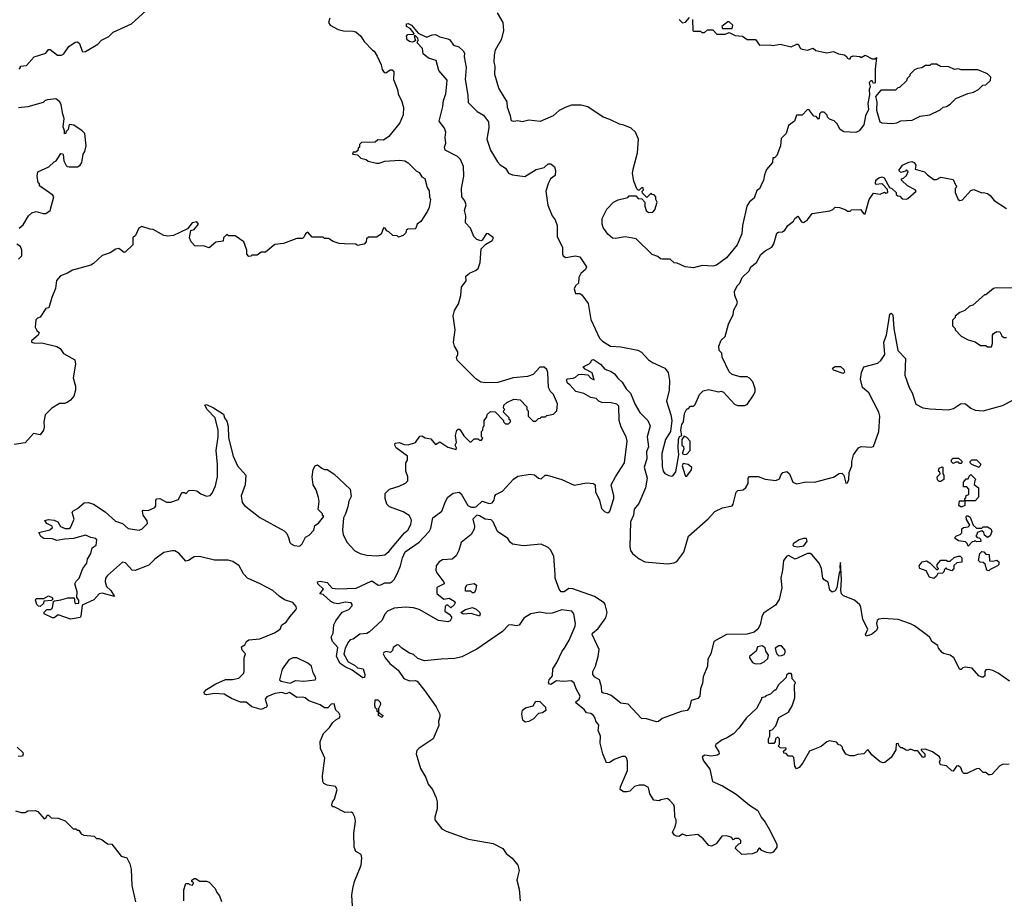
# Model space of a CAD drawing. Extents: x 2210602 to 2357277, y 510288 to 673808.
# Tile 378 of 464: x 2276195 to 2283369, y 654063 to 660464. Entities that reach past the tile are written whole.
import ezdxf

# ---------------------------------------------------------------- set-up
doc = ezdxf.new("R2010")
doc.units = 0

msp = doc.modelspace()

# ---------------------------------------------------------------- linework, layer by layer
at = {"layer": '0CON05XD'}
for points in [[(2276190, 660105), (2276200, 660115), (2276200, 660125), (2276245, 660130), (2276300, 660195), (2276385, 660220), (2276405, 660246.7), (2276416.1, 660246.1), (2276470, 660205), (2276500, 660205), (2276517.5, 660215), (2276552, 660268), (2276599.3, 660300.7), (2276615, 660303.3), (2276630.7, 660290.7), (2276650, 660235), (2276655, 660230), (2276675, 660232.5), (2276763, 660287), (2276790, 660315), (2276845, 660342.5), (2276875, 660372.5), (2277010, 660435), (2277115, 660530)], [(2281097.5, 660465), (2281100, 660385), (2281105, 660380), (2281155, 660380), (2281165, 660370), (2281185, 660370), (2281205, 660390), (2281245, 660390), (2281275, 660360), (2281335, 660360), (2281365, 660370), (2281408.3, 660348.3), (2281460, 660345), (2281495, 660320), (2281555, 660320), (2281585, 660280), (2281655, 660282.5), (2281685, 660277.5), (2281735, 660286.2), (2281815, 660266.2), (2281857.3, 660287.3), (2281866.7, 660285), (2281883.3, 660255), (2281895, 660248.8), (2281935, 660243.3), (2281975, 660257.5), (2281995, 660240), (2282039.3, 660229.3), (2282075, 660222), (2282125, 660232.5), (2282160, 660215), (2282205, 660207.5), (2282220, 660195), (2282223.6, 660183.6), (2282235, 660180), (2282245, 660180), (2282250, 660195), (2282268.3, 660201.7), (2282315, 660197.5), (2282325, 660190), (2282355, 660206.7), (2282405, 660180), (2282425, 660180), (2282438.3, 660188.3), (2282427.5, 660105), (2282427.5, 660005), (2282415, 660000), (2282405, 660020), (2282395, 660020), (2282383.6, 660006.4), (2282390, 659975), (2282383.3, 659955), (2282387, 659917), (2282374.2, 659855), (2282379.5, 659810.5), (2282357.5, 659765), (2282345, 659697.5), (2282310, 659655), (2282287, 659643), (2282198.3, 659648.3), (2282173.6, 659663.6), (2282150, 659705), (2282128.3, 659728.3), (2282095, 659740), (2282080, 659755), (2282078.3, 659768.3), (2282055, 659790), (2282035, 659790), (2282021.7, 659778.3), (2282020, 659745), (2282015, 659740), (2281998.3, 659758.3), (2281981.7, 659761.7), (2281945, 659810), (2281931.7, 659808.3), (2281895, 659770), (2281855, 659770), (2281840, 659725), (2281797, 659693), (2281780, 659635), (2281741.7, 659598.3), (2281736.7, 659545), (2281710, 659475), (2281695, 659457.5), (2281681.7, 659458.3), (2281680, 659425), (2281636.6, 659373.4), (2281620.8, 659335), (2281614.2, 659295), (2281593.6, 659253.6), (2281585, 659232.5), (2281565, 659220), (2281545, 659163.3), (2281512.9, 659137.1), (2281493.1, 659106.9), (2281460, 658965), (2281455.8, 658905), (2281422, 658825), (2281391.2, 658785), (2281345, 658730), (2281272.5, 658675), (2281245, 658669.2), (2281166.1, 658673.9), (2281105, 658657.5), (2281043.6, 658663.6), (2280985, 658690), (2280963, 658693), (2280935, 658720), (2280875, 658720), (2280863, 658723), (2280845, 658740), (2280803, 658753), (2280687, 658867), (2280605, 658882.5), (2280535, 658870), (2280513, 658873), (2280480.7, 658900.7), (2280445, 658950), (2280437.5, 658975), (2280437.5, 659015), (2280472.5, 659085), (2280520, 659135), (2280555, 659152.5), (2280625, 659170), (2280635, 659180), (2280685, 659180), (2280701.7, 659161.7), (2280728.3, 659158.3), (2280750, 659135), (2280750, 659105), (2280760, 659075), (2280775, 659060), (2280808.3, 659061.7), (2280821.7, 659078.3), (2280840, 659135), (2280830, 659155), (2280830, 659175), (2280818.3, 659188.3), (2280801.7, 659191.7), (2280795, 659200), (2280765, 659170), (2280731.7, 659201.7), (2280730, 659215), (2280740, 659225), (2280738.3, 659238.3), (2280725, 659240), (2280708.3, 659221.7), (2280701.7, 659221.7), (2280691.7, 659231.7), (2280668.3, 659288.3), (2280660, 659345), (2280663.3, 659375), (2280696.7, 659495), (2280703, 659593), (2280682.5, 659645), (2280650, 659675), (2280597, 659697), (2280565, 659702.5), (2280495, 659737.5), (2280445, 659753.3), (2280335, 659830), (2280285, 659842.5), (2280215, 659842.5), (2280170, 659825), (2280126.4, 659803.6), (2280082.5, 659765), (2279986.4, 659723.6), (2279905, 659733.3), (2279855, 659720), (2279825, 659727.5), (2279795, 659722.5), (2279777, 659727), (2279771.2, 659765), (2279748.6, 659825), (2279747.1, 659865), (2279686.7, 659965), (2279657.5, 660065), (2279660, 660125), (2279652.5, 660155), (2279653.6, 660206.4), (2279662.5, 660245), (2279707.5, 660325), (2279723.3, 660385), (2279717.5, 660445), (2279676.7, 660515)], [(2281000, 660465), (2281025, 660442.5), (2281045, 660447.5), (2281075, 660480)], [(2278477, 655343), (2278497, 655363), (2278525, 655377.5), (2278529.2, 655395), (2278521.2, 655415), (2278498.8, 655435), (2278485, 655480), (2278465, 655477.5), (2278440, 655450), (2278415, 655450), (2278383.6, 655473.6), (2278301.7, 655501.7), (2278275, 655523.3), (2278255, 655528.8), (2278215, 655526.2), (2278161.7, 655561.7), (2278135, 655552.5), (2278105, 655562.5), (2278053.6, 655556.4), (2277995, 655531.2), (2277984, 655515), (2277996.7, 655465), (2277993.9, 655456.1), (2277955, 655440), (2277885, 655457.5), (2277845, 655492.5), (2277803, 655493), (2277738.3, 655518.3), (2277685, 655550), (2277615, 655556.2), (2277555, 655546.7), (2277541.7, 655551.7), (2277540, 655565), (2277556.7, 655585), (2277623, 655627), (2277695, 655657.5), (2277745, 655657.5), (2277791.7, 655668.3), (2277825, 655700), (2277830, 655715), (2277830, 655815), (2277840, 655845), (2277815, 655870), (2277810, 655895), (2277835, 655910), (2277847.5, 655935), (2277865, 655946.2), (2277945, 655954), (2278052.5, 655997.5), (2278093.3, 656025), (2278103.6, 656056.4), (2278137.5, 656075), (2278163.3, 656115), (2278207.5, 656165), (2278212.5, 656175), (2278208.3, 656188.3), (2278185, 656217.5), (2278125, 656237.5), (2278084.2, 656264.2), (2278038.8, 656305), (2277946.7, 656355), (2277855, 656395.8), (2277826.4, 656426.4), (2277795, 656486.2), (2277748.3, 656518.3), (2277714.1, 656525.9), (2277615, 656526.7), (2277505, 656553.3), (2277465, 656550), (2277425, 656523.8), (2277405, 656518.8), (2277356.7, 656575), (2277325.5, 656595.5), (2277305.8, 656595.8), (2277245, 656583.3), (2277178.6, 656535), (2277135, 656490), (2277035, 656452.5), (2277013.8, 656455), (2276965, 656506.7), (2276945, 656511.2), (2276835, 656416.2), (2276820.8, 656395), (2276818.6, 656368.6), (2276826.2, 656335), (2276858.8, 656305), (2276886.7, 656263.3), (2276795, 656286), (2276775, 656281.2), (2276735, 656238), (2276650, 656200), (2276641.2, 656118.8), (2276635, 656110), (2276565, 656096.2), (2276475, 656127.5), (2276445, 656107.5), (2276435, 656107.5), (2276373.3, 656135), (2276373, 656147), (2276391.7, 656168.3), (2276421.7, 656168.3), (2276435, 656180), (2276440, 656225), (2276448.3, 656231.7), (2276495, 656236.7), (2276545, 656252), (2276583.6, 656253.6), (2276591.7, 656251.7), (2276596.1, 656216.1), (2276605, 656211.2), (2276626.1, 656213.9), (2276626, 656235), (2276610, 656255), (2276614.2, 656295), (2276595.8, 656355), (2276605.8, 656375), (2276628, 656395), (2276655.7, 656465), (2276683.1, 656505), (2276689.5, 656535), (2276713.1, 656575), (2276723.8, 656616.2), (2276751.2, 656635), (2276757.5, 656675), (2276750, 656685), (2276713, 656693), (2276675, 656710), (2276586.1, 656683.9), (2276520.7, 656679.3), (2276465, 656671.2), (2276435, 656683.3), (2276370, 656685), (2276348.3, 656698.3), (2276335, 656727.5), (2276415, 656746.7), (2276433.3, 656765), (2276432.5, 656775), (2276393.3, 656795), (2276377.5, 656815), (2276405, 656822), (2276445, 656817.5), (2276472.5, 656805), (2276491.7, 656771.7), (2276525, 656756.7), (2276555, 656756.7), (2276566.2, 656765), (2276592, 656825), (2276576.2, 656875), (2276581.2, 656885), (2276616.8, 656903.2), (2276665, 656944.3), (2276695.9, 656945.9), (2276732.5, 656935), (2276817.9, 656877.9), (2276891.7, 656811.7), (2276945, 656793.8), (2276985, 656756.7), (2277065, 656744.2), (2277086.7, 656755), (2277126.7, 656795), (2277123.6, 656813.6), (2277093.3, 656855), (2277090, 656885), (2277095, 656890), (2277131.7, 656888.3), (2277178.3, 656911.7), (2277187.5, 656922.5), (2277187.5, 656965), (2277195, 656972.5), (2277215, 656976.7), (2277265, 656948.8), (2277295, 656948.8), (2277351.7, 656968.3), (2277375, 657020), (2277395, 657020), (2277405, 657010), (2277426.2, 657033.8), (2277452.9, 657037.1), (2277485, 657032.9), (2277515, 657010), (2277555.9, 656994.1), (2277582.4, 656997.6), (2277596.9, 657015), (2277620.7, 657069.3), (2277636.7, 657135), (2277637.1, 657225), (2277626.9, 657325), (2277640.6, 657425), (2277640, 657475), (2277618, 657565), (2277561.2, 657625), (2277543.3, 657655), (2277555, 657660), (2277606.8, 657636.8), (2277680, 657590), (2277687.5, 657565), (2277705, 657540), (2277713, 657503), (2277717, 657417), (2277750, 657285), (2277782.5, 657215), (2277842.5, 657145), (2277836.7, 657075), (2277808.8, 656995), (2277815.8, 656945.8), (2277833.3, 656925), (2277945, 656836.7), (2278120.7, 656740.7), (2278140.7, 656720.7), (2278153, 656693), (2278163.3, 656655), (2278172.5, 656645), (2278195, 656634), (2278235, 656630), (2278253.8, 656645), (2278276.7, 656695), (2278305, 656710), (2278337.5, 656745), (2278345, 656780), (2278373, 656797), (2278410, 656845), (2278401.7, 656851.7), (2278400, 656865), (2278370, 656895), (2278376.7, 656955), (2278373, 656983), (2278355, 657040), (2278332.5, 657075), (2278326.2, 657135), (2278333.6, 657186.4), (2278347, 657213), (2278365, 657222.5), (2278395, 657197.5), (2278415, 657187.5), (2278435, 657186.2), (2278483.3, 657155), (2278603.6, 657043.6), (2278609.3, 656990.7), (2278593, 656957), (2278586.7, 656915), (2278568.8, 656865), (2278553.3, 656835), (2278547.5, 656745), (2278552.4, 656712.4), (2278580, 656655), (2278636.7, 656595), (2278675, 656576.2), (2278724.3, 656564.3), (2278795, 656557.5), (2278855, 656566.7), (2278885, 656590), (2278997.5, 656725), (2279023.3, 656745), (2279043.9, 656786.1), (2279050, 656815), (2279043.3, 656835), (2279031.7, 656851.7), (2278989.5, 656879.5), (2278890, 656915), (2278870, 656935), (2278857.5, 656975), (2278858.3, 657011.7), (2278890, 657045), (2278960, 657065), (2279005, 657087.5), (2279022.5, 657105), (2279022.5, 657135), (2279007.5, 657175), (2279007.5, 657235), (2279020, 657255), (2279020, 657285), (2278936.7, 657345), (2278927.5, 657365), (2278930.7, 657379.3), (2278963, 657383), (2278995, 657368.8), (2279025, 657366.7), (2279077.5, 657385), (2279110.7, 657429.3), (2279125, 657432.5), (2279148.3, 657418.3), (2279191.2, 657411.2), (2279225, 657370), (2279255, 657390), (2279315, 657351.2), (2279375, 657332.5), (2279377.5, 657345), (2279367.5, 657365), (2279376.7, 657385), (2279371.2, 657435), (2279380, 657475), (2279395, 657482.5), (2279405, 657477.5), (2279431.7, 657431.7), (2279475, 657390), (2279485, 657390), (2279505, 657410), (2279535, 657410), (2279545, 657400), (2279558.3, 657401.7), (2279570, 657415), (2279560, 657425), (2279560, 657465), (2279570, 657475), (2279571.7, 657498.3), (2279580, 657505), (2279580, 657545), (2279598.3, 657571.7), (2279601.7, 657588.3), (2279625, 657610), (2279658.3, 657608.3), (2279720, 657545), (2279720, 657535), (2279735, 657520), (2279755, 657520), (2279770, 657535), (2279770, 657545), (2279761.7, 657551.7), (2279760, 657565), (2279720, 657605), (2279721.7, 657618.3), (2279730, 657625), (2279720, 657635), (2279723, 657657), (2279743.3, 657676.7), (2279795, 657700), (2279840, 657695), (2279890, 657645), (2279890, 657625), (2279900, 657615), (2279900, 657575), (2279935, 657540), (2279955, 657540), (2279975, 657560), (2279988.3, 657561.7), (2279995, 657570), (2280025, 657570), (2280035, 657580), (2280085, 657590), (2280107.5, 657615), (2280112.5, 657665), (2280083.6, 657733.6), (2280063.3, 657755), (2280048.8, 657785), (2280043.1, 657895), (2280035, 657916), (2280015, 657932.5), (2279985, 657934), (2279935, 657880), (2279895, 657863.8), (2279790, 657855), (2279677.7, 657822.3), (2279585, 657818.8), (2279554.2, 657824.2), (2279517.7, 657847.7), (2279383.3, 657985), (2279376.7, 658005), (2279387.1, 658022.9), (2279387.1, 658045), (2279362, 658085), (2279356, 658115), (2279367.1, 658205), (2279353, 658307), (2279362.5, 658345), (2279392.9, 658395), (2279408.6, 658455), (2279414.1, 658515.9), (2279448.8, 658561.2), (2279446.2, 658595), (2279471.2, 658618.8), (2279515, 658636.7), (2279535, 658652.5), (2279550, 658695), (2279557.5, 658795), (2279590.7, 658829.3), (2279637.5, 658855), (2279647.5, 658875), (2279607.5, 658905), (2279595, 658906.7), (2279565, 658857.5), (2279555, 658853.3), (2279525, 658864), (2279503.8, 658885), (2279478.8, 658945), (2279441.9, 658985), (2279445.5, 659035), (2279435.6, 659075), (2279446.8, 659115), (2279437.3, 659145), (2279416.9, 659175), (2279414.5, 659235), (2279430.5, 659325), (2279428.1, 659395), (2279406.9, 659445), (2279385, 659468.6), (2279294.2, 659515), (2279289.2, 659535), (2279300, 659565), (2279293.8, 659605), (2279298.8, 659645), (2279290, 659675), (2279252, 659725), (2279278.1, 659831.9), (2279282.9, 659875), (2279300.6, 659925), (2279306.5, 659995), (2279308.1, 660025), (2279249.1, 660095), (2279228.3, 660168.3), (2279174.2, 660185), (2279134.4, 660215), (2279128.8, 660255), (2279090, 660295), (2279097.5, 660315), (2279095, 660330), (2279075, 660350), (2279070, 660345), (2279077.5, 660312.5), (2279070, 660305), (2279055, 660301.2), (2279035, 660306), (2279018.3, 660318.3), (2279012, 660345), (2279022.5, 660357.5), (2279065, 660360), (2279070, 660365), (2279040, 660400), (2279014.2, 660414.2), (2279012.5, 660435), (2279025, 660436), (2279050, 660425), (2279097, 660367), (2279155, 660340), (2279165, 660338.8), (2279200, 660355), (2279225, 660355.8), (2279255, 660340), (2279315, 660326.2), (2279327.7, 660317.7), (2279355, 660280), (2279395, 660267.5), (2279425, 660237.5), (2279435, 660220), (2279433.8, 660195), (2279446.7, 660115), (2279439.7, 660029.7), (2279458.9, 659915), (2279461.2, 659861.2), (2279526.7, 659795), (2279575, 659770), (2279609.7, 659719.7), (2279613, 659677), (2279597.5, 659595), (2279624.4, 659515), (2279675, 659428.8), (2279695, 659406.2), (2279733.9, 659383.9), (2279755, 659347.5), (2279785, 659333.8), (2279875, 659321.2), (2279957.6, 659372.4), (2280015, 659388), (2280045, 659413.3), (2280065, 659413.3), (2280092.5, 659392.5), (2280098.8, 659365), (2280095, 659330), (2280062.5, 659305), (2280046.7, 659275), (2280028.8, 659215), (2280043.6, 659113.6), (2280074.3, 659035), (2280095.3, 659005.3), (2280111.2, 658965), (2280110.9, 658885), (2280149.2, 658805), (2280149.2, 658755), (2280155, 658744), (2280175, 658732.9), (2280245, 658742.9), (2280275, 658737.5), (2280323.8, 658665), (2280318, 658645), (2280284.3, 658615.7), (2280268, 658585), (2280266.7, 658545), (2280243.8, 658525), (2280234.3, 658504.3)], [(2278453.3, 660475), (2278443.9, 660443.9), (2278457.5, 660425), (2278515, 660394), (2278555, 660384.2), (2278625, 660381.9), (2278645, 660375.6), (2278679.2, 660345), (2278705.7, 660305.7), (2278765, 660243.3)], [(2281385, 660400), (2281390, 660425), (2281365, 660450), (2281355, 660450), (2281310, 660415), (2281315, 660400), (2281385, 660400)], [(2278765, 660243.3), (2278777.5, 660235), (2278799.5, 660199.5), (2278828, 660135), (2278835, 660102.5), (2278850.7, 660080.7), (2278861.7, 660078.3), (2278895, 660100), (2278908.3, 660098.3), (2278920, 660085), (2278918.3, 660028.3), (2278947.5, 659955), (2278952.5, 659925), (2278979.3, 659869.3), (2278990, 659825), (2278988.3, 659771.7), (2278965, 659712.5), (2278885, 659613.3), (2278845, 659587.5), (2278805, 659590), (2278785, 659572.5), (2278685, 659570), (2278670, 659555), (2278670, 659535), (2278661.7, 659528.3), (2278658.3, 659511.7), (2278645, 659500), (2278625, 659500), (2278620, 659485), (2278655, 659480), (2278680, 659455), (2278720, 659445), (2278733, 659433), (2278795, 659420), (2278815, 659420), (2278855, 659433.3), (2278965, 659440), (2279000, 659435), (2279025, 659422.5), (2279083.6, 659363.6), (2279105, 659350), (2279125, 659320), (2279147, 659307), (2279163, 659243), (2279177, 659217), (2279180, 659175), (2279187.5, 659155), (2279177.5, 659095), (2279165, 659070), (2279116.4, 658993.6), (2279090, 658975), (2279080, 658945), (2279075, 658940), (2279021.7, 658938.3), (2279011.7, 658928.3), (2279008.3, 658911.7), (2278988.3, 658891.7), (2278955, 658880), (2278945, 658890), (2278913, 658893), (2278885, 658920), (2278870, 658925), (2278856.4, 658946.4), (2278845, 658947.5), (2278829.3, 658900.7), (2278795, 658880), (2278735, 658880), (2278721.7, 658868.3), (2278720, 658845), (2278705, 658830), (2278655, 658820), (2278645, 658830), (2278561.7, 658831.7), (2278523, 658833), (2278478.3, 658848.3), (2278445, 658870), (2278415, 658870), (2278405, 658880), (2278325, 658880), (2278295, 658916.7), (2278277.5, 658905), (2278268.3, 658881.7), (2278255, 658870), (2278215, 658870), (2278117, 658833), (2278053, 658827), (2277985, 658770), (2277955, 658770), (2277925, 658750), (2277885, 658750), (2277878.3, 658741.7), (2277865, 658740), (2277850, 658755), (2277850, 658785), (2277827, 658847), (2277765, 658890), (2277715, 658890), (2277705, 658900), (2277680, 658875), (2277678.3, 658851.7), (2277625, 658843.3), (2277575, 658803.3), (2277535, 658816.2), (2277473.9, 658813.9), (2277443.3, 658845), (2277432.5, 658875), (2277441.7, 658928.3), (2277465, 658936.7), (2277496.7, 658975), (2277485, 658992.5), (2277452.5, 658985), (2277418.3, 658941.7), (2277315, 658892.5), (2277275, 658887.5), (2277245, 658892.5), (2277166.4, 658936.4), (2277145, 658937.5), (2277085, 658956.7), (2277063.3, 658945), (2277038.3, 658891.7), (2277020, 658875), (2277020, 658825), (2276965, 658773.3), (2276955, 658767.5), (2276916.4, 658796.4), (2276895, 658793.3), (2276855, 658766.2), (2276795, 658747.5), (2276732.7, 658687.3), (2276712.5, 658675), (2276579.4, 658640.6), (2276543, 658617), (2276491.2, 658598.8), (2276463.8, 658565), (2276456.2, 658505), (2276428.3, 658441.7), (2276407.5, 658365), (2276385, 658360), (2276343, 658297), (2276325, 658290), (2276313, 658277), (2276307.5, 658225), (2276320.7, 658200.7), (2276337.5, 658185), (2276330, 658165), (2276280, 658125), (2276280, 658115), (2276305, 658107.5), (2276355, 658110), (2276465, 658082.5), (2276489.3, 658069.3), (2276515, 658032.5), (2276596.4, 657986.4), (2276602.5, 657955), (2276583.3, 657855), (2276602.5, 657795), (2276602.5, 657765), (2276588.3, 657721.7), (2276565, 657692.5), (2276540, 657675), (2276521.7, 657668.3), (2276485, 657667.5), (2276430, 657635), (2276380, 657585), (2276370, 657535), (2276372.5, 657495), (2276367.5, 657475), (2276345, 657440), (2276295, 657450), (2276235, 657382.5), (2276155, 657370)], [(2282555, 659707.5), (2282585, 659713.3), (2282615, 659727.5), (2282696.4, 659733.6), (2282755, 659762.5), (2282825, 659772.5), (2282901.7, 659808.3), (2282923, 659827), (2282947, 659833), (2282975, 659850), (2283015, 659890), (2283103, 659927), (2283145, 659937.5), (2283180, 659955), (2283213, 659987), (2283235, 659990), (2283268.3, 660021.7), (2283270, 660045), (2283245, 660070), (2283175, 660100), (2283055, 660100), (2283035, 660107.5), (2283005, 660102.5), (2282965, 660120), (2282903, 660123), (2282875, 660140), (2282835, 660140), (2282825, 660130), (2282795, 660130), (2282767, 660113), (2282735, 660110), (2282715, 660100), (2282680, 660065), (2282680, 660055), (2282660, 660035), (2282655, 660020), (2282605, 659970), (2282593, 659967), (2282575, 659950), (2282468.3, 659951.7), (2282430, 659905), (2282440, 659865), (2282438, 659805), (2282460.7, 659720.7), (2282475, 659712.5), (2282555, 659707.5)], [(2276190, 658945), (2276219.3, 658970.7), (2276260, 659035), (2276283, 659057), (2276315, 659067.5), (2276365, 659052.5), (2276385, 659052.5), (2276417.5, 659075), (2276442.5, 659175), (2276436.4, 659186.4), (2276340, 659255), (2276338.3, 659268.3), (2276330, 659275), (2276322.5, 659325), (2276327.5, 659355), (2276407, 659393), (2276445, 659430), (2276460, 659435), (2276495, 659490), (2276508.3, 659488.3), (2276511.7, 659481.7), (2276517.5, 659435), (2276533, 659403), (2276540, 659395), (2276555, 659392), (2276615, 659392.5), (2276636.4, 659403.6), (2276647, 659423), (2276657.5, 659485), (2276670, 659505), (2276680, 659545), (2276670, 659635), (2276650, 659655), (2276590, 659695), (2276555, 659700), (2276547.5, 659665), (2276531.7, 659648.3), (2276530, 659635), (2276521.7, 659631.7), (2276522.5, 659655), (2276511.2, 659685), (2276520, 659745), (2276508.8, 659775), (2276496.7, 659845), (2276487.5, 659865), (2276457, 659887), (2276398.3, 659881.7), (2276380, 659875), (2276365, 659860), (2276255, 659830), (2276185, 659822.5)], [(2280234.3, 658504.3), (2280245, 658470), (2280275, 658470), (2280289.3, 658459.3), (2280335.9, 658395.9), (2280355, 658280), (2280420, 658145), (2280441.7, 658121.7), (2280500, 658085), (2280575, 658081.2), (2280697.9, 658057.9), (2280725, 658041.2), (2280775.9, 657985.9), (2280805, 657966.7), (2280896.1, 657926.1), (2280918.8, 657895), (2280929.2, 657835), (2280926, 657765), (2280906.7, 657685), (2280940, 657585), (2280946.2, 657545), (2280936.2, 657465), (2280899.2, 657405), (2280872.5, 657305), (2280875, 657210), (2280884.2, 657174.2), (2280895, 657157.5), (2280925, 657142.5), (2280945, 657140), (2280955, 657142.5), (2280975, 657170), (2280997.5, 657295), (2280991.2, 657345), (2280993.9, 657406.1), (2281003, 657427), (2281020, 657435), (2281012.5, 657475), (2281020, 657515), (2281030, 657535), (2281037.5, 657595), (2281055, 657630), (2281065, 657630), (2281081.7, 657648.3), (2281105, 657650), (2281115, 657660), (2281147.5, 657735), (2281175, 657760), (2281215, 657770), (2281285, 657752.5), (2281305, 657757.5), (2281321.7, 657751.7), (2281403.6, 657663.6), (2281425, 657652.5), (2281475, 657652.5), (2281495, 657660), (2281541.7, 657728.3), (2281552.5, 657755), (2281552.5, 657775), (2281536.1, 657826.1), (2281513, 657853), (2281495, 657862.5), (2281443, 657863), (2281385, 657880), (2281365, 657900), (2281312.5, 658005), (2281310, 658035), (2281290, 658055), (2281287.5, 658085), (2281305, 658130), (2281333.6, 658156.4), (2281358.8, 658245), (2281392.3, 658317.7), (2281398.3, 658351.7), (2281420.5, 658389.5), (2281423.6, 658406.4), (2281406.2, 658455), (2281403.8, 658485), (2281422.5, 658525), (2281442.5, 658545), (2281457.5, 658585), (2281510, 658635), (2281522.5, 658665), (2281564, 658696), (2281595, 658753.3), (2281625, 658780), (2281675, 658807.5), (2281689.3, 658830.7), (2281711.7, 658908.3), (2281723, 658917), (2281751.7, 658918.3), (2281769.3, 658930.7), (2281792.5, 658965), (2281833, 658997), (2281842.5, 659015), (2281865, 659032.5), (2281890.7, 658990.7), (2281905, 658987.5), (2281933.9, 659006.1), (2281968, 659052), (2282098.1, 659071.9), (2282118.8, 659081.2), (2282135, 659097.5), (2282167, 659097), (2282215, 659080), (2282225, 659070), (2282245, 659070), (2282255, 659080), (2282321.7, 659081.7), (2282345, 659050), (2282355, 659050), (2282384, 659155), (2282415, 659200), (2282465, 659192.5), (2282495, 659207.5), (2282505, 659200), (2282520, 659205), (2282518.3, 659228.3), (2282483, 659263), (2282475, 659267.5), (2282435, 659263.3), (2282429.3, 659269.3), (2282433.3, 659295), (2282455, 659313.3), (2282478.8, 659318.8), (2282493, 659313), (2282531.7, 659241.7), (2282550, 659235), (2282580, 659205), (2282581.7, 659191.7), (2282591.7, 659181.7), (2282608.3, 659178.3), (2282625, 659160), (2282655, 659157.5), (2282665, 659162.5), (2282727.5, 659215), (2282720, 659225), (2282663.9, 659253.9), (2282620, 659295), (2282620, 659305), (2282635, 659310), (2282655, 659330), (2282668.3, 659358.3), (2282655, 659370), (2282648.3, 659361.7), (2282615, 659350), (2282600, 659365), (2282627.5, 659405), (2282672.4, 659427.6), (2282695, 659430.6), (2282711.2, 659425), (2282724, 659405), (2282720, 659375), (2282787, 659357), (2282810, 659335), (2282855, 659300), (2282875, 659300), (2282905, 659317.5), (2282995, 659300), (2283011.7, 659261.7), (2283020, 659255), (2283018.3, 659241.7), (2283010, 659235), (2283010, 659205), (2283033.3, 659155), (2283045, 659147.5), (2283065, 659152.5), (2283125, 659220), (2283146.4, 659226.4), (2283205, 659203.3), (2283216.1, 659206.1), (2283245, 659198), (2283265, 659183.8), (2283295, 659146.7), (2283385, 659090)], [(2276185, 658720), (2276210, 658745), (2276210, 658785), (2276201.7, 658811.7), (2276175, 658830)], [(2283435, 658507.5), (2283308.3, 658511.7), (2283290, 658505), (2283235, 658460), (2283225, 658460), (2283140, 658385), (2283115, 658377.5), (2283080, 658345), (2283045, 658330), (2283010, 658305), (2283010, 658295), (2282990, 658275), (2282990, 658235), (2283010, 658215), (2283010, 658205), (2283055, 658160), (2283105, 658132.5), (2283157, 658117), (2283195, 658090), (2283235, 658090), (2283245, 658080), (2283275, 658080), (2283282.5, 658105), (2283282.5, 658165), (2283290.7, 658179.3), (2283315, 658192.5), (2283335, 658190), (2283350.7, 658160.7), (2283365, 658150), (2283385, 658150)], [(2280644.2, 657744.2), (2280680, 657660), (2280713, 657603), (2280771.4, 657545), (2280788.6, 657505), (2280766, 657425), (2280776.6, 657353.4), (2280762.5, 657315), (2280763.5, 657265), (2280745.6, 657205), (2280766, 657125), (2280754.5, 657055), (2280705, 656938.8), (2280672.4, 656897.6), (2280666.9, 656855), (2280644.3, 656805), (2280639.4, 656625), (2280645, 656596.7), (2280660, 656575), (2280707.2, 656537.2), (2280750, 656515), (2280915, 656499.6), (2280963.6, 656506.4), (2280982.4, 656517.6), (2281032.5, 656585), (2281067.9, 656702.1), (2281210.9, 656829.1), (2281258.6, 656881.4), (2281315, 656908), (2281385, 656923.8), (2281393.8, 656935), (2281415, 657023.3), (2281425.9, 657034.1), (2281465, 657040), (2281485, 657056.7), (2281502, 657085), (2281501.2, 657125), (2281512.9, 657137.1), (2281575, 657135.6), (2281625, 657116.9), (2281705, 657108), (2281730.8, 657119.2), (2281739.4, 657145), (2281755, 657164.4), (2281785, 657171.8), (2281803.6, 657155), (2281826.9, 657095), (2281855, 657082.1), (2281925, 657097.8), (2281985.6, 657094.4), (2282125, 657132.5), (2282165, 657158), (2282185, 657161.2), (2282200, 657145), (2282215, 657087.5), (2282225, 657090), (2282236.7, 657115), (2282239.4, 657165), (2282256.8, 657213.2), (2282257.1, 657245), (2282270, 657295), (2282305, 657344.2), (2282325, 657355.4), (2282398.9, 657351.1), (2282415, 657356), (2282454.2, 657465), (2282461.2, 657575), (2282454.1, 657604.1), (2282382, 657745), (2282334.3, 657785), (2282320, 657845), (2282328.6, 657895), (2282345.6, 657934.4), (2282447.3, 657962.7), (2282469.4, 657980.6), (2282497.5, 658025), (2282491.4, 658115), (2282509.5, 658165), (2282535, 658320), (2282545, 658327.5), (2282556.2, 658315), (2282564.2, 658215), (2282593.3, 658055), (2282648, 657995), (2282644.5, 657875), (2282675.5, 657785.5), (2282697.1, 657745), (2282725, 657663.8), (2282775, 657636.2), (2282825, 657628.8), (2282958.3, 657621.7), (2282997.7, 657632.3), (2283050, 657665), (2283075, 657667.5), (2283085, 657666.7), (2283123.9, 657633.9), (2283155, 657618.8), (2283215, 657615.8), (2283355, 657652.5), (2283435, 657695.6)], [(2283405.3, 655645.3), (2283324.1, 655704.1), (2283285, 655723.8), (2283255, 655731.2), (2283232.8, 655727.2), (2283227.1, 655715), (2283226.9, 655683.1), (2283215, 655673.3), (2283205, 655673.3), (2283183, 655683), (2283135, 655739.2), (2283082.9, 655747.1), (2283067.5, 655742.5), (2283055, 655730), (2283045, 655730), (2283000, 655815), (2282975, 655835.8), (2282925.9, 655845.9), (2282915, 655853.3), (2282890, 655885), (2282883.3, 655905), (2282842.9, 655932.9), (2282825, 655963.3), (2282808.3, 655978.3), (2282715, 656048.8), (2282685, 656063.8), (2282595, 656094), (2282485, 656101.4), (2282455, 656098), (2282441.7, 656088.3), (2282437.5, 656065), (2282444.4, 656035), (2282436.7, 656015), (2282401.2, 655985), (2282362, 655972), (2282356.7, 655985), (2282373.3, 656025), (2282338.8, 656095), (2282322.9, 656185), (2282315, 656201.2), (2282277.5, 656235), (2282196.6, 656266.6), (2282182.5, 656282.5), (2282176.8, 656306.8), (2282183.3, 656385), (2282175, 656510), (2282170, 656485), (2282173, 656447), (2282164.3, 656435), (2282148.6, 656325), (2282135, 656302.5), (2282115, 656293.8), (2282098.3, 656308.3), (2282085.5, 656365.5), (2282055, 656383.8), (2282047.5, 656395), (2282035.7, 656465), (2282019.2, 656505), (2281967, 656567), (2281955, 656576), (2281935, 656575.8), (2281867.1, 656545), (2281845, 656533.1), (2281795, 656560), (2281785, 656556.2), (2281760.6, 656525), (2281753.3, 656455), (2281739.2, 656395), (2281748.1, 656325), (2281729.2, 656240.8), (2281701.7, 656198.3), (2281615, 656141.4), (2281600.9, 656115), (2281589.1, 656055), (2281573.8, 656025), (2281545, 656002), (2281495, 655987.8), (2281345, 655985.5), (2281253.3, 655935), (2281229.2, 655845), (2281208.8, 655805), (2281206, 655755), (2281174.3, 655675.7), (2281168.7, 655631.3), (2281155, 655590), (2281150.6, 655535), (2281135, 655519.2), (2281086.7, 655505), (2281075.5, 655454.5), (2281057.6, 655432.4), (2281015, 655423.8), (2280902, 655382), (2280875.8, 655374.2), (2280848.3, 655351.7), (2280835, 655348.8), (2280761.2, 655371.2), (2280725, 655374), (2280627.6, 655477.6), (2280575, 655486.2), (2280505, 655540), (2280475, 655553.3), (2280445, 655556.7), (2280436.7, 655565), (2280434.2, 655605), (2280418.6, 655655), (2280385, 655675.6), (2280370.9, 655695), (2280371.5, 655715), (2280390.8, 655755), (2280410, 655825), (2280416.7, 655875), (2280366.2, 655985), (2280368.8, 655995), (2280410.3, 656029.7), (2280465, 656107.5), (2280475.8, 656145), (2280460, 656205), (2280453.3, 656215), (2280382.7, 656262.7), (2280225, 656318.5), (2280195, 656321.1), (2280161.2, 656295), (2280140, 656295), (2280124.5, 656315), (2280095.7, 656395), (2280096.6, 656423.4), (2280086.1, 656556.1), (2280061.8, 656601.8), (2280045, 656619.2), (2279995, 656644), (2279865, 656631.4), (2279785, 656643.8), (2279767.7, 656657.7), (2279751.2, 656685), (2279675.8, 656735), (2279644.3, 656805), (2279631.1, 656821.1), (2279585, 656825.4), (2279545, 656850.9), (2279525, 656854.7), (2279497.5, 656825), (2279508.9, 656775), (2279506.7, 656753.2), (2279484.2, 656715), (2279412.5, 656655), (2279395, 656597.5), (2279375, 656557.5), (2279345, 656533.3), (2279275, 656530), (2279250, 656515), (2279228.8, 656485), (2279226, 656455), (2279234, 656435), (2279286.1, 656366.1), (2279287.5, 656355), (2279233.3, 656326.7), (2279233, 656283), (2279285, 656242.5), (2279325, 656250), (2279359.3, 656229.3), (2279366.4, 656216.4), (2279359.3, 656200.7), (2279335, 656180), (2279315, 656200), (2279305, 656200), (2279295, 656190), (2279293.3, 656155), (2279323, 656133), (2279340, 656115), (2279340, 656105), (2279330, 656085), (2279315, 656077.5), (2279245, 656086.2), (2279105, 656167.5), (2279065, 656180), (2279006.6, 656183.4), (2278923, 656177), (2278875.5, 656154.5), (2278855.4, 656134.6), (2278835, 656090.8), (2278744, 656005), (2278725, 655993.1), (2278673.1, 655986.9), (2278625, 655952), (2278603.8, 655946.2), (2278589.3, 655930.7), (2278566.2, 655885), (2278557, 655843), (2278587.5, 655785), (2278635, 655762.5), (2278655, 655742.5), (2278697.5, 655735), (2278710, 655695), (2278707.5, 655672.5), (2278695, 655670), (2278616.2, 655726.2), (2278565, 655750), (2278530, 655775), (2278502.5, 655825), (2278511.7, 655891.7), (2278473.9, 655933.9), (2278463.8, 655965), (2278478.8, 655995), (2278484.5, 656055.5), (2278498, 656085), (2278545, 656147.5), (2278592.5, 656167.5), (2278617, 656193), (2278617.5, 656205), (2278610, 656215), (2278565, 656220), (2278515, 656207.5), (2278485, 656213.3), (2278462.5, 656225), (2278405, 656276.7), (2278381.7, 656281.7), (2278407.5, 656315), (2278367.5, 656355), (2278365, 656370), (2278385, 656373.3), (2278435, 656363.3), (2278472.3, 656322.3), (2278515, 656318.1), (2278647.1, 656322.9), (2278755, 656373.3), (2278765, 656373.3), (2278805.9, 656345.9), (2278825, 656347.5), (2278855, 656362.5), (2278895, 656362.5), (2278909.7, 656370.3), (2278924, 656385), (2278947.3, 656432.7), (2278968.6, 656485), (2278983.1, 656545), (2279003.1, 656586.9), (2279105, 656658.1), (2279177.1, 656735), (2279189.1, 656760.9), (2279205.6, 656834.4), (2279271.5, 656885), (2279296.7, 656955), (2279315, 656985.7), (2279353.8, 657015), (2279397, 657023), (2279410.7, 657010.7), (2279460.5, 656925), (2279483.8, 656913.8), (2279507.9, 656912.1), (2279522.6, 656917.4), (2279565, 656956.2), (2279615, 656939.2), (2279636.7, 656945), (2279652, 656965), (2279655.9, 656994.1), (2279663.8, 657005), (2279711.5, 657028.5), (2279792.7, 657117.3), (2279825, 657139.4), (2279915, 657154.3), (2279945, 657148), (2279975, 657124.3), (2279995, 657120), (2280023.3, 657145), (2280037, 657147), (2280144.6, 657114.6), (2280235, 657073.3), (2280325, 657089.4), (2280376, 657085), (2280387.5, 657075), (2280389.7, 657025), (2280420, 656965), (2280434.2, 656904.2), (2280455, 656880.3), (2280478.1, 656871.9), (2280486.5, 656873.5), (2280493.6, 656885), (2280523.1, 656975), (2280523.8, 656995), (2280503.5, 657075), (2280535.8, 657135), (2280602, 657235), (2280620, 657395), (2280612.7, 657425), (2280576.5, 657495), (2280561.5, 657545), (2280558.9, 657648.9), (2280545, 657662.5), (2280505, 657673.3), (2280435, 657674.4), (2280414.5, 657684.5), (2280395.7, 657705.7), (2280355, 657712.5), (2280305, 657740), (2280246.7, 657755), (2280204.2, 657804.2), (2280185, 657817.5), (2280178.3, 657841.7), (2280185, 657847.5), (2280227, 657853), (2280245, 657860), (2280265, 657880), (2280285, 657882.5), (2280335, 657877.5), (2280355, 657853.3), (2280380, 657840), (2280365, 657892.5), (2280315, 657917.5), (2280300, 657935), (2280343, 657957), (2280358.3, 657971.7), (2280360, 657985), (2280375, 657990), (2280427.5, 657955), (2280457.7, 657917.7), (2280505, 657900.8), (2280528, 657885), (2280551.7, 657851.7), (2280585, 657823.3), (2280614.2, 657774.2), (2280644.2, 657744.2)], [(2282195, 657887.5), (2282125, 657911.2), (2282117.5, 657925), (2282135, 657937.5), (2282175, 657938.8), (2282200, 657915), (2282203, 657897), (2282195, 657887.5)], [(2281035, 657297.5), (2281055, 657300), (2281080, 657325), (2281080, 657395), (2281055, 657420), (2281035, 657430), (2281020, 657405), (2281020, 657365), (2281030, 657355), (2281032.5, 657335), (2281022.5, 657305), (2281035, 657297.5)], [(2283055, 657230), (2283041.7, 657231.7), (2283035, 657240), (2283015, 657240), (2282995, 657230), (2282983, 657243), (2282983, 657257), (2282995, 657270), (2283035, 657270), (2283058.3, 657248.3), (2283060, 657235), (2283055, 657230)], [(2283185, 657202.5), (2283133, 657223), (2283120, 657235), (2283120, 657245), (2283133, 657257), (2283167, 657257), (2283197, 657227), (2283185, 657202.5)], [(2281055, 657140), (2281090, 657185), (2281091.7, 657201.7), (2281065, 657223.3), (2281028.3, 657231.7), (2281022.5, 657215), (2281040.7, 657150.7), (2281045, 657140), (2281055, 657140)], [(2282905, 657100), (2282895, 657100), (2282881.7, 657111.7), (2282880, 657135), (2282900, 657155), (2282898.3, 657168.3), (2282890, 657175), (2282893, 657197), (2282915, 657207.5), (2282920, 657205), (2282920, 657155), (2282927.5, 657145), (2282927.5, 657115), (2282905, 657100)], [(2283055, 656912.5), (2283037.5, 656925), (2283041.7, 656958.3), (2283080, 656960), (2283080, 656975), (2283088.3, 656981.7), (2283091.7, 656998.3), (2283110, 657005), (2283110, 657045), (2283095, 657060), (2283071.7, 657061.7), (2283070, 657095), (2283091.7, 657118.3), (2283105, 657120), (2283111.7, 657138.3), (2283125, 657150), (2283160, 657115), (2283153, 657107), (2283148.3, 657078.3), (2283180, 657055), (2283180, 656985), (2283155, 656960), (2283080, 656960), (2283080, 656925), (2283055, 656912.5)], [(2283105, 656630), (2283098.3, 656648.3), (2283085, 656660), (2283035, 656667.5), (2283010, 656685), (2283010, 656695), (2283020, 656705), (2283047, 656713), (2283060, 656725), (2283060, 656755), (2283070, 656765), (2283105, 656770), (2283118.3, 656781.7), (2283093, 656823), (2283090, 656845), (2283095, 656850), (2283105, 656850), (2283119.3, 656839.3), (2283141.7, 656781.7), (2283165, 656760), (2283205, 656760), (2283215, 656770), (2283245, 656770), (2283270, 656755), (2283277.5, 656735), (2283266.4, 656703.6), (2283245, 656692.5), (2283225, 656710), (2283218.3, 656728.3), (2283205, 656740), (2283171.7, 656728.3), (2283168.3, 656711.7), (2283160, 656705), (2283171.7, 656691.7), (2283185, 656690), (2283195, 656680), (2283198.3, 656661.7), (2283165, 656660), (2283155, 656670), (2283148.3, 656661.7), (2283135, 656660), (2283105, 656630)], [(2281865, 656624.4), (2281908.3, 656631.7), (2281931.2, 656665), (2281926.2, 656685), (2281905.6, 656685.6), (2281873.8, 656675), (2281830, 656645), (2281826.7, 656635), (2281835, 656628.8), (2281865, 656624.4)], [(2282855, 656392.5), (2282823.3, 656403.3), (2282798.3, 656448.3), (2282752.5, 656465), (2282747.5, 656485), (2282770, 656515), (2282801.7, 656521.7), (2282826.4, 656506.4), (2282875, 656460), (2282885, 656460), (2282890, 656465), (2282880, 656475), (2282880, 656495), (2282905, 656527.5), (2282945, 656527.5), (2282955, 656520), (2282975, 656520), (2283003, 656547), (2283033, 656557), (2283047, 656557), (2283060, 656545), (2283058.3, 656511.7), (2283021.7, 656508.3), (2283001.7, 656488.3), (2283000, 656465), (2282985, 656450), (2282951.7, 656461.7), (2282945, 656470), (2282931.7, 656458.3), (2282928.3, 656441.7), (2282917, 656433), (2282885, 656430), (2282875, 656410), (2282855, 656392.5)], [(2283255, 656450), (2283240, 656455), (2283228.3, 656498.3), (2283215, 656510), (2283191.7, 656511.7), (2283180, 656525), (2283190, 656575), (2283205, 656590), (2283218.3, 656588.3), (2283235, 656570), (2283258.3, 656568.3), (2283261.7, 656521.7), (2283285, 656520), (2283315, 656527.5), (2283327.5, 656515), (2283327.5, 656495), (2283320, 656485), (2283265, 656460), (2283255, 656450)], [(2279505, 656290), (2279495, 656290), (2279481.7, 656301.7), (2279441.7, 656301.7), (2279442.5, 656325), (2279453.6, 656346.4), (2279505, 656356.7), (2279522.5, 656345), (2279516.7, 656305), (2279505, 656290)], [(2276345, 656190), (2276331.7, 656191.7), (2276320, 656205), (2276310, 656235), (2276315, 656247.5), (2276371.7, 656248.3), (2276405, 656266), (2276432.5, 656255), (2276437.5, 656242.5), (2276427.5, 656232.5), (2276371.7, 656228.3), (2276368.3, 656211.7), (2276345, 656190)], [(2279545, 656120), (2279485, 656137.5), (2279425, 656132.5), (2279410, 656145), (2279443, 656167), (2279495, 656182.5), (2279520.7, 656170.7), (2279545, 656147.5), (2279550, 656135), (2279545, 656120)], [(2280164.3, 655885.7), (2280198, 655945), (2280240.8, 656045), (2280244, 656065), (2280233.3, 656135), (2280217.5, 656155), (2280145, 656163.8), (2280075, 656140), (2280035, 656137.5), (2279985, 656148.8), (2279920, 656135), (2279867.5, 656105), (2279835, 656052.5), (2279815, 656047.5), (2279775, 656056.7), (2279755, 656053.3), (2279712.4, 656007.6), (2279525, 655878.8), (2279415, 655823.3), (2279365, 655810), (2279265, 655806.7), (2279145, 655792.5), (2279095, 655810), (2279065, 655840), (2279035, 655850), (2278980, 655885), (2278957, 655907), (2278945, 655910), (2278915, 655890), (2278911.7, 655868.3), (2278897, 655853), (2278865, 655862.5), (2278847.5, 655855), (2278844, 655844), (2278857.5, 655815), (2278892.5, 655775), (2278952.5, 655725), (2278992.5, 655665), (2279035, 655647.5), (2279075, 655650), (2279090, 655645), (2279147.5, 655575), (2279228.3, 655458.3), (2279255.9, 655405.9), (2279256.7, 655385), (2279246.7, 655355), (2279248.3, 655321.7), (2279206.7, 655225), (2279105, 655157.5), (2279089.3, 655140.7), (2279083.6, 655116.4), (2279115, 655010), (2279152.7, 654942.7), (2279170, 654895), (2279202, 654855), (2279228.8, 654795), (2279236.7, 654765), (2279236.7, 654715), (2279218.8, 654655), (2279218.8, 654635), (2279270.3, 654570.3), (2279302.7, 654552.7), (2279465, 654493.1), (2279645, 654462.9), (2279713.8, 654425), (2279739.3, 654389.3), (2279782.5, 654355), (2279823.5, 654305), (2279833.1, 654265), (2279822.3, 654217.7), (2279816.7, 654195), (2279835, 654130), (2279841.5, 654045)], [(2281555, 655772.5), (2281595, 655773.3), (2281620, 655785), (2281645, 655810), (2281650, 655835), (2281630, 655865), (2281627, 655887), (2281605, 655902.5), (2281570, 655895), (2281560, 655865), (2281512.5, 655825), (2281512.5, 655815), (2281535, 655782.5), (2281555, 655772.5)], [(2281725, 655830), (2281745, 655832.5), (2281765, 655840), (2281772.5, 655855), (2281771.7, 655871.7), (2281745, 655902.5), (2281725, 655902.5), (2281700, 655885), (2281703, 655863), (2281710, 655845), (2281725, 655830)], [(2283405, 655040), (2283355, 655037.5), (2283335, 655027.5), (2283277.5, 654965), (2283265, 654962.5), (2283253, 654963), (2283235, 654980), (2283215, 654980), (2283185, 655010), (2283165, 655007.5), (2283095, 654972.5), (2283073, 654973), (2283063, 654983), (2283052.5, 655015), (2283035, 655027.5), (2283020, 655025), (2282995, 654990), (2282985, 654992.5), (2282948.3, 655028.3), (2282902.5, 655035), (2282896.7, 655055), (2282903.8, 655075), (2282896.7, 655095), (2282845, 655130), (2282795, 655150), (2282761.7, 655148.3), (2282761.7, 655141.7), (2282790, 655115), (2282790, 655095), (2282775, 655090), (2282738.3, 655138.3), (2282715, 655137.5), (2282685, 655150), (2282665, 655140), (2282653, 655143), (2282625, 655160), (2282615, 655160), (2282601.7, 655171.7), (2282595, 655190), (2282581.7, 655188.3), (2282577.5, 655145), (2282545, 655090), (2282497, 655053), (2282485, 655050), (2282465, 655057.5), (2282406.7, 655105), (2282375, 655147.5), (2282345, 655116.7), (2282298.3, 655111.7), (2282275, 655102.5), (2282245, 655102.5), (2282215, 655112.5), (2282190, 655155), (2282190, 655165), (2282175, 655180), (2282161.7, 655181.7), (2282145, 655200), (2282095, 655210), (2282075, 655202.5), (2282035, 655170), (2281950, 655135), (2281900.7, 655049.3), (2281875, 655017.5), (2281855, 655007.5), (2281842.5, 655025), (2281835, 655090), (2281825, 655100), (2281795, 655100), (2281778.3, 655118.3), (2281761.7, 655121.7), (2281760, 655135), (2281778.3, 655151.7), (2281778.3, 655158.3), (2281735, 655160), (2281720, 655175), (2281730, 655185), (2281730, 655225), (2281718.3, 655238.3), (2281701.7, 655228.3), (2281700, 655205), (2281688.3, 655191.7), (2281655, 655190), (2281650, 655195), (2281650, 655225), (2281660, 655245), (2281660, 655285), (2281678.3, 655291.7), (2281705, 655320), (2281725, 655380), (2281795, 655420), (2281822.5, 655465), (2281842.5, 655525), (2281840, 655615), (2281847.5, 655635), (2281821.7, 655661.7), (2281820, 655695), (2281815, 655700), (2281795, 655700), (2281781.7, 655688.3), (2281778.3, 655671.7), (2281720, 655615), (2281705, 655580), (2281695, 655580), (2281665, 655550), (2281631.7, 655538.3), (2281625, 655530), (2281600, 655525), (2281600, 655515), (2281562.5, 655445), (2281487.5, 655375), (2281435, 655302.5), (2281395, 655262.5), (2281345, 655230), (2281311.7, 655218.3), (2281267, 655183), (2281262.5, 655175), (2281289.3, 655130.7), (2281290, 655115), (2281280, 655105), (2281235, 655098), (2281186.1, 655106.1), (2281167.5, 655095), (2281177.5, 655065), (2281223.3, 655005), (2281242.5, 654915), (2281315, 654882.5), (2281415, 654822.5), (2281512.7, 654742.7), (2281573, 654703), (2281596.7, 654655), (2281627.3, 654617.3), (2281663.3, 654555), (2281710, 654455), (2281710, 654435), (2281685, 654400), (2281665, 654392.5), (2281635, 654397.5), (2281601.7, 654411.7), (2281585, 654430), (2281570, 654415), (2281567.5, 654402.5), (2281535, 654387.5), (2281455, 654382.5), (2281410, 654425), (2281411.7, 654438.3), (2281435, 654460), (2281450, 654465), (2281450, 654485), (2281435, 654500), (2281405, 654500), (2281395, 654490), (2281378.3, 654508.3), (2281345, 654517.5), (2281310, 654515), (2281269.3, 654460.7), (2281235, 654442.5), (2281215, 654447.5), (2281175, 654497.5), (2281135, 654527.5), (2281055, 654518.8), (2281025, 654530), (2280997, 654513), (2280980, 654515), (2280965, 654522.5), (2280950, 654545), (2280970, 654585), (2280976.7, 654615), (2280977.5, 654635), (2280967.5, 654655), (2280966.4, 654726.4), (2280960, 654745), (2280932.5, 654775), (2280915, 654790), (2280865, 654780), (2280855, 654772.5), (2280815, 654777.5), (2280786.7, 654825), (2280775, 654870), (2280745, 654887.5), (2280707, 654887), (2280675, 654876.7), (2280640, 654845), (2280621.7, 654838.3), (2280595, 654840), (2280570, 654855), (2280572.5, 654875), (2280623.3, 654995), (2280623, 655063), (2280616.1, 655086.1), (2280605, 655097.5), (2280585, 655097.5), (2280526.4, 655073.6), (2280495, 655053.3), (2280470.7, 655050.7), (2280443.8, 655115), (2280423.6, 655193.6), (2280426.7, 655245), (2280408.8, 655285), (2280414, 655325), (2280393, 655353), (2280388.8, 655375), (2280375.8, 655395), (2280355, 655410.6), (2280323.6, 655413.6), (2280307.8, 655437.8), (2280250, 655485), (2280247.5, 655495), (2280270, 655515), (2280278.8, 655535), (2280248.3, 655588.3), (2280235, 655630), (2280215, 655647.5), (2280155, 655642.5), (2280105, 655647.5), (2280065, 655621.2), (2280054.4, 655624.4), (2280048.8, 655635), (2280053.3, 655655), (2280076.4, 655683.6), (2280080, 655735), (2280109.5, 655780.5), (2280146.2, 655865), (2280164.3, 655885.7)], [(2278165, 655631.2), (2278205, 655650), (2278265, 655644.3), (2278346.7, 655655), (2278353.3, 655665), (2278351.2, 655675), (2278333.8, 655705), (2278320, 655755), (2278295, 655776.2), (2278215, 655816), (2278185, 655816.2), (2278155, 655800), (2278106.1, 655733.9), (2278087.5, 655655), (2278100, 655645), (2278165, 655631.2)], [(2278835, 655380), (2278810, 655395), (2278810, 655420), (2278800, 655425), (2278798.3, 655438.3), (2278788.3, 655448.3), (2278782.5, 655465), (2278785, 655510), (2278805, 655510), (2278821.7, 655491.7), (2278822.5, 655475), (2278810, 655445), (2278810, 655420), (2278840, 655395), (2278835, 655380)], [(2279877.1, 655347.1), (2279860.9, 655360.9), (2279854.1, 655405.9), (2279858.8, 655435), (2279879.2, 655450.8), (2279935, 655466.7), (2279955, 655500.8), (2279985, 655496.7), (2280026.9, 655456.9), (2280027.4, 655432.6), (2280005, 655415.7), (2279975, 655408.8), (2279939.2, 655370.8), (2279905, 655351.5), (2279877.1, 655347.1)], [(2278618.8, 654005), (2278614.2, 654085), (2278621.4, 654135), (2278634.5, 654185.5), (2278682.5, 654305), (2278687.9, 654357.9), (2278681.7, 654381.7), (2278643.3, 654403.3), (2278632, 654435), (2278628.8, 654535), (2278642.5, 654625), (2278637.5, 654655), (2278623, 654683), (2278611.7, 654691.7), (2278565, 654687.5), (2278485, 654730), (2278475, 654730), (2278470, 654745), (2278473, 654767), (2278487.5, 654785), (2278507, 654857), (2278495, 654877.5), (2278435, 654887.5), (2278410.7, 654900.7), (2278402.5, 654915), (2278400, 654955), (2278417.5, 655085), (2278387.5, 655155), (2278383.3, 655205), (2278407.5, 655265), (2278453, 655307), (2278477, 655343)], [(2276177.5, 655165), (2276217.5, 655125), (2276220, 655115), (2276215, 655100), (2276183, 655097)], [(2276165, 654700), (2276205, 654687.5), (2276235, 654687.5), (2276255, 654700), (2276307, 654703), (2276326.2, 654695), (2276373, 654643), (2276388.3, 654651.7), (2276395, 654670), (2276405, 654670), (2276425, 654650), (2276475, 654646.7), (2276527, 654627), (2276585, 654570), (2276605, 654570), (2276615, 654560), (2276625, 654560), (2276643.6, 654533.6), (2276663, 654523), (2276737, 654517), (2276755, 654500), (2276775, 654500), (2276795, 654490), (2276835, 654460), (2276867, 654457), (2276935, 654370), (2276975, 654357.5)], [(2276975, 654357.5), (2276997.5, 654315), (2277007.5, 654275), (2277013, 654157), (2277038.3, 654038.3)], [(2277390, 654045), (2277390, 654125), (2277402.5, 654165), (2277405, 654170), (2277425, 654170), (2277433, 654163), (2277455, 654160), (2277460, 654175), (2277450, 654185), (2277450, 654195), (2277465, 654207.5), (2277475, 654207.5), (2277508.3, 654188.3), (2277555, 654187.5), (2277575, 654180), (2277620, 654135), (2277630, 654105), (2277651.7, 654081.7), (2277665, 654040)]]:
    msp.add_lwpolyline(points, dxfattribs=at)

doc.saveas('drawing.dxf')
